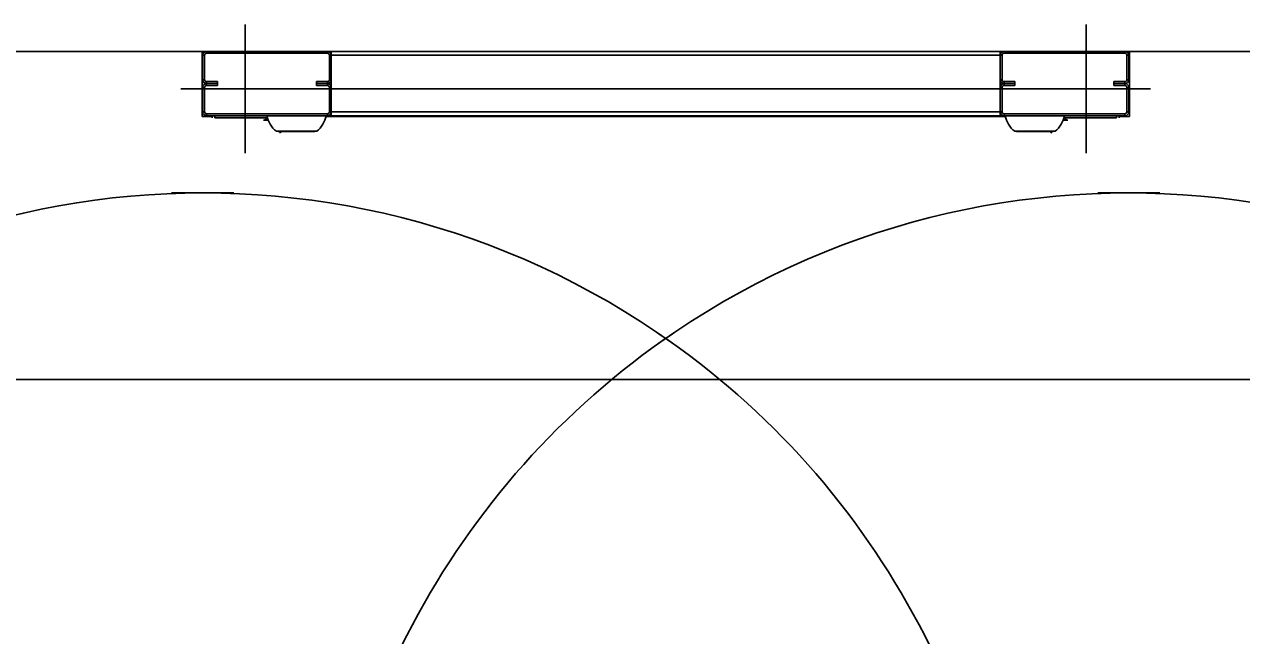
# Model space of a CAD drawing. Extents: x -264222 to -263592, y -1242345 to -1242048.
# Drawn here: x -263873.436 to -263872.537, y -1242240.996 to -1242240.545 of the extents above; entities that cross this region are included whole.
import ezdxf

# ---------------------------------------------------------------- set-up
doc = ezdxf.new("R2010")
doc.units = 0
doc.layers.add('HESCON_OSI_STAVBY_KFA', color=7, linetype='Continuous')
doc.layers.add('KFA_2D_SITUACIA_DSP', color=7, linetype='Continuous')

msp = doc.modelspace()

# ---------------------------------------------------------------- linework, layer by layer
at = {"layer": 'HESCON_OSI_STAVBY_KFA'}
msp.add_line((-263792.65279, -1242240.80724), (-263911.52279, -1242240.80724), dxfattribs=at)
at = {"layer": 'KFA_2D_SITUACIA_DSP'}
for p, q in [((-263873.27339, -1242240.64016), (-263873.27339, -1242240.54516)), ((-263872.65209, -1242240.64016), (-263872.65209, -1242240.54516)), ((-263873.30521, -1242240.56511), (-263873.81937, -1242240.56511)), ((-263873.30189, -1242240.56511), (-263873.30521, -1242240.56511)), ((-263873.30521, -1242240.56511), (-263873.30521, -1242240.61308)), ((-263873.30332, -1242240.56796), (-263873.30474, -1242240.56796)), ((-263873.30474, -1242240.56796), (-263873.30474, -1242240.58601)), ((-263873.30332, -1242240.56796), (-263873.30332, -1242240.58601)), ((-263873.30189, -1242240.56511), (-263873.30189, -1242240.56653)), ((-263873.21259, -1242240.56511), (-263873.30189, -1242240.56511)), ((-263873.21259, -1242240.56653), (-263873.30189, -1242240.56653)), ((-263873.21259, -1242240.56653), (-263873.21259, -1242240.56511)), ((-263873.20974, -1242240.56511), (-263873.21259, -1242240.56511)), ((-263873.20974, -1242240.56796), (-263873.21117, -1242240.56796)), ((-263873.21117, -1242240.58601), (-263873.21117, -1242240.56796)), ((-263873.20974, -1242240.56511), (-263872.95774, -1242240.56511)), ((-263873.20974, -1242240.56511), (-263873.20974, -1242240.56796)), ((-263873.20974, -1242240.56796), (-263872.95774, -1242240.56796)), ((-263873.20974, -1242240.56796), (-263873.20974, -1242240.57461)), ((-263873.20974, -1242240.58601), (-263873.20974, -1242240.56796)), ((-263872.71574, -1242240.56511), (-263872.96774, -1242240.56511)), ((-263872.71574, -1242240.56796), (-263872.96774, -1242240.56796)), ((-263872.71574, -1242240.56511), (-263872.71574, -1242240.56796)), ((-263872.71574, -1242240.56511), (-263872.71289, -1242240.56511)), ((-263872.71574, -1242240.56796), (-263872.71574, -1242240.57461)), ((-263872.71574, -1242240.56796), (-263872.71432, -1242240.56796)), ((-263872.71574, -1242240.58601), (-263872.71574, -1242240.56796)), ((-263872.71432, -1242240.58601), (-263872.71432, -1242240.56796)), ((-263872.71289, -1242240.56653), (-263872.71289, -1242240.56511)), ((-263872.71289, -1242240.56511), (-263872.62359, -1242240.56511)), ((-263872.71289, -1242240.56653), (-263872.62359, -1242240.56653)), ((-263872.62359, -1242240.56511), (-263872.62359, -1242240.56653)), ((-263872.62359, -1242240.56511), (-263872.62027, -1242240.56511)), ((-263872.62217, -1242240.56796), (-263872.62074, -1242240.56796)), ((-263872.62217, -1242240.56796), (-263872.62217, -1242240.58601)), ((-263872.62074, -1242240.56796), (-263872.62074, -1242240.58601)), ((-263872.62027, -1242240.56511), (-263872.10611, -1242240.56511)), ((-263872.62027, -1242240.56511), (-263872.62027, -1242240.61308)), ((-263873.30474, -1242240.58601), (-263873.30332, -1242240.58601)), ((-263873.30189, -1242240.58743), (-263873.30189, -1242240.58886)), ((-263873.30189, -1242240.58743), (-263873.29382, -1242240.58743)), ((-263873.29382, -1242240.58743), (-263873.29382, -1242240.58886)), ((-263873.22067, -1242240.58743), (-263873.22067, -1242240.59028)), ((-263873.22067, -1242240.58743), (-263873.21259, -1242240.58743)), ((-263873.21259, -1242240.58886), (-263873.21259, -1242240.58743)), ((-263873.21117, -1242240.58601), (-263873.20974, -1242240.58601)), ((-263873.20974, -1242240.60976), (-263873.20974, -1242240.58031)), ((-263872.71574, -1242240.60976), (-263872.71574, -1242240.58031)), ((-263872.71432, -1242240.58601), (-263872.71574, -1242240.58601)), ((-263872.71289, -1242240.58886), (-263872.71289, -1242240.58743)), ((-263872.70482, -1242240.58743), (-263872.71289, -1242240.58743)), ((-263872.70482, -1242240.58743), (-263872.70482, -1242240.59028)), ((-263872.63167, -1242240.58743), (-263872.63167, -1242240.58886)), ((-263872.62359, -1242240.58743), (-263872.63167, -1242240.58743)), ((-263872.62359, -1242240.58743), (-263872.62359, -1242240.58886)), ((-263872.62074, -1242240.58601), (-263872.62217, -1242240.58601)), ((-263873.32089, -1242240.59266), (-263872.95774, -1242240.59266)), ((-263873.30332, -1242240.59171), (-263873.30474, -1242240.59171)), ((-263873.30474, -1242240.59171), (-263873.30474, -1242240.60976)), ((-263873.30332, -1242240.59171), (-263873.30332, -1242240.60976)), ((-263873.30189, -1242240.58886), (-263873.30189, -1242240.59028)), ((-263873.30189, -1242240.58886), (-263873.29382, -1242240.58886)), ((-263873.29382, -1242240.58886), (-263873.30189, -1242240.58886)), ((-263873.29382, -1242240.59028), (-263873.30189, -1242240.59028)), ((-263873.29382, -1242240.58886), (-263873.29382, -1242240.59028)), ((-263873.22067, -1242240.58886), (-263873.21259, -1242240.58886)), ((-263873.21259, -1242240.58886), (-263873.22067, -1242240.58886)), ((-263873.21259, -1242240.59028), (-263873.22067, -1242240.59028)), ((-263873.21259, -1242240.59028), (-263873.21259, -1242240.58886)), ((-263873.20974, -1242240.59171), (-263873.21117, -1242240.59171)), ((-263873.21117, -1242240.60976), (-263873.21117, -1242240.59171)), ((-263873.20974, -1242240.60976), (-263873.20974, -1242240.59171)), ((-263872.60459, -1242240.59266), (-263872.96774, -1242240.59266)), ((-263872.71574, -1242240.59171), (-263872.71432, -1242240.59171)), ((-263872.71574, -1242240.60976), (-263872.71574, -1242240.59171)), ((-263872.71432, -1242240.60976), (-263872.71432, -1242240.59171)), ((-263872.70482, -1242240.58886), (-263872.71289, -1242240.58886)), ((-263872.71289, -1242240.59028), (-263872.71289, -1242240.58886)), ((-263872.71289, -1242240.58886), (-263872.70482, -1242240.58886)), ((-263872.71289, -1242240.59028), (-263872.70482, -1242240.59028)), ((-263872.63167, -1242240.58886), (-263872.63167, -1242240.59028)), ((-263872.62359, -1242240.58886), (-263872.63167, -1242240.58886)), ((-263872.63167, -1242240.58886), (-263872.62359, -1242240.58886)), ((-263872.63167, -1242240.59028), (-263872.62359, -1242240.59028)), ((-263872.62359, -1242240.58886), (-263872.62359, -1242240.59028)), ((-263872.62217, -1242240.59171), (-263872.62074, -1242240.59171)), ((-263872.62217, -1242240.59171), (-263872.62217, -1242240.60976)), ((-263872.62074, -1242240.59171), (-263872.62074, -1242240.60976)), ((-263873.30521, -1242240.61308), (-263873.29762, -1242240.61308)), ((-263873.30474, -1242240.60976), (-263873.30332, -1242240.60976)), ((-263873.30189, -1242240.61118), (-263873.30189, -1242240.61261)), ((-263873.30189, -1242240.61118), (-263873.21259, -1242240.61118)), ((-263873.30189, -1242240.61261), (-263873.21259, -1242240.61261)), ((-263873.29762, -1242240.61261), (-263873.29762, -1242240.61403)), ((-263873.29572, -1242240.61261), (-263873.29572, -1242240.61403)), ((-263873.25691, -1242240.61403), (-263873.29572, -1242240.61403)), ((-263873.25689, -1242240.61413), (-263873.25985, -1242240.61413)), ((-263873.21364, -1242240.61308), (-263872.95774, -1242240.61308)), ((-263873.21259, -1242240.61261), (-263873.21259, -1242240.61118)), ((-263873.21117, -1242240.60976), (-263873.20974, -1242240.60976)), ((-263872.95774, -1242240.60976), (-263873.20974, -1242240.60976)), ((-263873.20974, -1242240.61261), (-263873.20974, -1242240.60976)), ((-263872.95774, -1242240.61261), (-263873.20974, -1242240.61261)), ((-263872.96774, -1242240.60976), (-263872.71574, -1242240.60976)), ((-263872.96774, -1242240.61261), (-263872.71574, -1242240.61261)), ((-263872.71185, -1242240.61308), (-263872.96774, -1242240.61308)), ((-263872.71574, -1242240.61261), (-263872.71574, -1242240.60976)), ((-263872.71432, -1242240.60976), (-263872.71574, -1242240.60976)), ((-263872.71289, -1242240.61261), (-263872.71289, -1242240.61118)), ((-263872.62359, -1242240.61118), (-263872.71289, -1242240.61118)), ((-263872.62359, -1242240.61261), (-263872.71289, -1242240.61261)), ((-263872.6686, -1242240.61413), (-263872.66563, -1242240.61413)), ((-263872.66857, -1242240.61403), (-263872.62977, -1242240.61403)), ((-263872.62977, -1242240.61261), (-263872.62977, -1242240.61403)), ((-263872.62787, -1242240.61261), (-263872.62787, -1242240.61403)), ((-263872.62027, -1242240.61308), (-263872.62787, -1242240.61308)), ((-263872.62359, -1242240.61118), (-263872.62359, -1242240.61261)), ((-263872.62074, -1242240.60976), (-263872.62217, -1242240.60976)), ((-263873.25855, -1242240.61593), (-263873.25978, -1242240.61593)), ((-263873.25857, -1242240.61508), (-263873.25787, -1242240.61508)), ((-263873.25856, -1242240.61553), (-263873.25857, -1242240.61508)), ((-263873.25855, -1242240.61593), (-263873.25856, -1242240.61553)), ((-263873.25855, -1242240.61593), (-263873.25785, -1242240.61593)), ((-263873.25787, -1242240.61508), (-263873.25786, -1242240.61553)), ((-263873.25786, -1242240.61553), (-263873.25785, -1242240.61593)), ((-263873.25629, -1242240.61593), (-263873.25785, -1242240.61593)), ((-263872.66919, -1242240.61593), (-263872.66763, -1242240.61593)), ((-263872.66762, -1242240.61508), (-263872.66763, -1242240.61553)), ((-263872.66763, -1242240.61553), (-263872.66763, -1242240.61593)), ((-263872.66693, -1242240.61593), (-263872.66763, -1242240.61593)), ((-263872.66692, -1242240.61508), (-263872.66762, -1242240.61508)), ((-263872.66693, -1242240.61593), (-263872.66692, -1242240.61553)), ((-263872.66693, -1242240.61593), (-263872.66571, -1242240.61593)), ((-263872.66692, -1242240.61553), (-263872.66692, -1242240.61508)), ((-263873.25031, -1242240.62401), (-263873.22048, -1242240.62401)), ((-263873.24916, -1242240.62401), (-263873.24882, -1242240.62419)), ((-263873.24882, -1242240.62419), (-263873.24818, -1242240.62432)), ((-263873.22358, -1242240.62432), (-263873.24818, -1242240.62432)), ((-263873.24755, -1242240.62467), (-263873.24765, -1242240.62432)), ((-263873.24727, -1242240.62545), (-263873.24755, -1242240.62467)), ((-263873.22261, -1242240.62432), (-263873.22358, -1242240.62432)), ((-263873.22261, -1242240.62432), (-263873.22196, -1242240.62419)), ((-263873.22196, -1242240.62419), (-263873.22163, -1242240.62401)), ((-263872.67518, -1242240.62401), (-263872.70501, -1242240.62401)), ((-263872.70352, -1242240.62419), (-263872.70386, -1242240.62401)), ((-263872.70288, -1242240.62432), (-263872.70352, -1242240.62419)), ((-263872.70288, -1242240.62432), (-263872.7019, -1242240.62432)), ((-263872.7019, -1242240.62432), (-263872.67731, -1242240.62432)), ((-263872.67822, -1242240.62545), (-263872.67793, -1242240.62467)), ((-263872.67793, -1242240.62467), (-263872.67783, -1242240.62432)), ((-263872.67666, -1242240.62419), (-263872.67731, -1242240.62432)), ((-263872.67633, -1242240.62401), (-263872.67666, -1242240.62419)), ((-263873.2818, -1242240.66961), (-263873.32768, -1242240.66961)), ((-263872.64369, -1242240.66961), (-263872.5978, -1242240.66961))]:
    msp.add_line(p, q, dxfattribs=at)
for centre, radius, start, end in [((-263873.30189, -1242240.56796), 0.00285, 90, 180), ((-263873.30189, -1242240.56796), 0.00143, 90, 180), ((-263873.21259, -1242240.56796), 0.00285, 0, 90), ((-263873.21259, -1242240.56796), 0.00143, 0, 90), ((-263872.71289, -1242240.56796), 0.00285, 90, 180), ((-263872.71289, -1242240.56796), 0.00143, 90, 180), ((-263872.62359, -1242240.56796), 0.00285, 0, 90), ((-263872.62359, -1242240.56796), 0.00143, 0, 90), ((-263873.30189, -1242240.58601), 0.00285, 180, 270), ((-263873.30189, -1242240.58601), 0.00143, 180, 270), ((-263873.21259, -1242240.58601), 0.00143, 270, 0), ((-263873.21259, -1242240.58601), 0.00285, 270, 0), ((-263872.71289, -1242240.58601), 0.00285, 180, 270), ((-263872.71289, -1242240.58601), 0.00143, 180, 270), ((-263872.62359, -1242240.58601), 0.00285, 270, 0), ((-263872.62359, -1242240.58601), 0.00143, 270, 0), ((-263873.30189, -1242240.59171), 0.00285, 90, 180), ((-263873.30189, -1242240.59171), 0.00143, 90, 180), ((-263873.21259, -1242240.59171), 0.00285, 0, 90), ((-263873.21259, -1242240.59171), 0.00143, 0, 90), ((-263872.71289, -1242240.59171), 0.00285, 90, 180), ((-263872.71289, -1242240.59171), 0.00143, 90, 180), ((-263872.62359, -1242240.59171), 0.00285, 0, 90), ((-263872.62359, -1242240.59171), 0.00143, 0, 90), ((-263873.30189, -1242240.60976), 0.00285, 180, 270), ((-263873.30189, -1242240.60976), 0.00142, 180, 270), ((-263873.25976, -1242240.61413), 0.000095, 90, 180), ((-263873.23858, -1242240.60906), 0.019, 190.75587, 231.87121), ((-263873.23221, -1242240.60906), 0.019, 308.12879, 349.24413), ((-263873.21259, -1242240.60976), 0.00142, 270, 0), ((-263873.21259, -1242240.60976), 0.00285, 270, 0), ((-263872.71289, -1242240.60976), 0.00285, 180, 270), ((-263872.71289, -1242240.60976), 0.00142, 180, 270), ((-263872.69328, -1242240.60906), 0.019, 190.75587, 231.87121), ((-263872.68691, -1242240.60906), 0.019, 308.12879, 349.24413), ((-263872.66572, -1242240.61413), 0.000095, 0, 90), ((-263872.62359, -1242240.60976), 0.00142, 270, 0), ((-263872.62359, -1242240.60976), 0.00285, 270, 0), ((-263873.30474, -1242241.26811), 0.5985, 54.56502, 305.43498), ((-263872.62074, -1242241.26811), 0.5985, 234.56502, 125.43498), ((-263872.62074, -1242241.26811), 0.5985, 124.26896, 235.73104), ((-263873.30474, -1242241.26811), 0.5985, 304.26896, 55.73104)]:
    msp.add_arc(centre, radius, start, end, dxfattribs=at)

doc.saveas('drawing.dxf')
